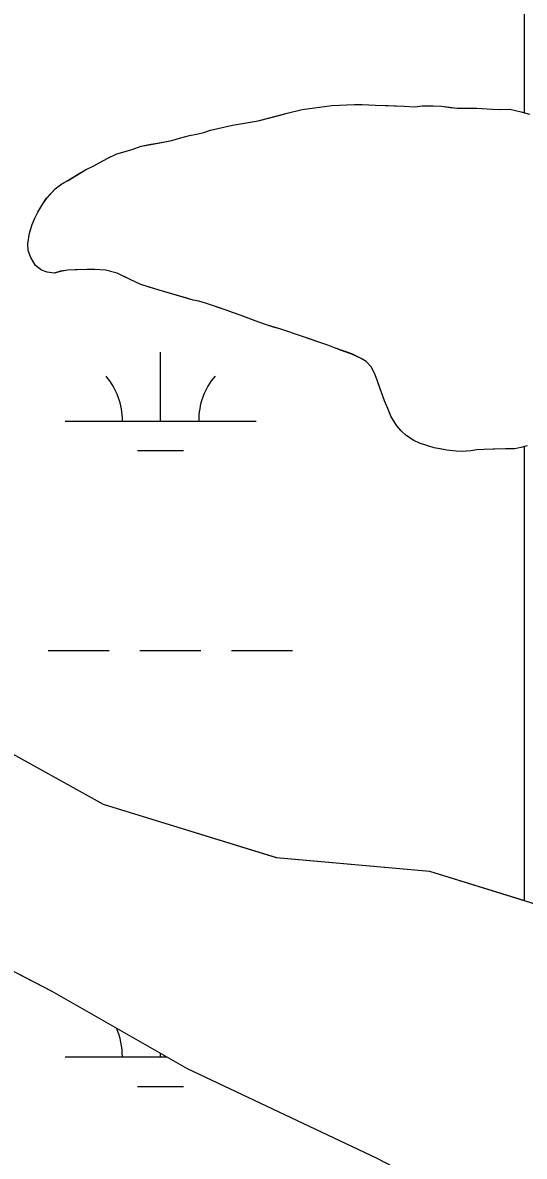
# Model space of a CAD drawing. Extents: x 3177185 to 3215018, y 812988 to 838321.
# Drawn here: x 3207212 to 3207475, y 831261 to 831854 of the extents above; entities that cross this region are included whole.
import ezdxf

# ---------------------------------------------------------------- set-up
doc = ezdxf.new("R2010")
doc.units = 0
for name, color, linetype in [('V-SITE-VEGE', 7, 'Continuous'), ('V-TOPO-SHOR', 7, 'Continuous'), ('V-WETL-SWMP', 7, 'Continuous')]:
    doc.layers.add(name, color=color, linetype=linetype)

msp = doc.modelspace()

# ---------------------------------------------------------------- linework, layer by layer
at = {"layer": 'V-SITE-VEGE'}
for p, q in [((3207358.43, 831808.45), (3207374.02, 831810.68)), ((3207374.02, 831810.68), (3207385.8, 831811.1)), ((3207385.8, 831811.1), (3207389.8, 831811.11)), ((3207389.8, 831811.11), (3207396.8, 831810.72)), ((3207396.8, 831810.72), (3207411.79, 831810.36)), ((3207411.79, 831810.36), (3207417.18, 831809.97)), ((3207417.18, 831809.97), (3207421.18, 831810.38)), ((3207421.18, 831810.38), (3207426.97, 831810.39)), ((3207426.97, 831810.39), (3207431.37, 831810.2)), ((3207431.37, 831810.2), (3207439.56, 831809.21)), ((3207335.47, 831802.61), (3207350.65, 831806.64)), ((3207350.65, 831806.64), (3207358.43, 831808.45)), ((3207439.56, 831809.21), (3207449.96, 831809.23)), ((3207449.96, 831809.23), (3207458.15, 831808.65)), ((3207458.15, 831808.65), (3207462.15, 831808.46)), ((3207462.15, 831808.46), (3207467.14, 831808.67)), ((3207467.14, 831808.67), (3207473.14, 831807.28)), ((3207473.14, 831807.28), (3207477.54, 831806.09)), ((3207310.5, 831797.76), (3207321.88, 831800.38)), ((3207321.88, 831800.38), (3207335.47, 831802.61)), ((3207274.15, 831789.3), (3207290.13, 831792.32)), ((3207290.13, 831792.32), (3207294.12, 831793.53)), ((3207294.12, 831793.53), (3207299.51, 831794.94)), ((3207299.51, 831794.94), (3207303.11, 831795.55)), ((3207303.11, 831795.55), (3207306.91, 831796.56)), ((3207306.91, 831796.56), (3207310.5, 831797.76)), ((3207261.37, 831785.27), (3207269.35, 831787.68)), ((3207269.35, 831787.68), (3207274.15, 831789.3)), ((3207249.39, 831779.05), (3207256.37, 831782.86)), ((3207256.37, 831782.86), (3207261.37, 831785.27)), ((3207235.82, 831771.43), (3207245, 831777.05)), ((3207245, 831777.05), (3207249.39, 831779.05)), ((3207229.03, 831767.02), (3207232.62, 831769.63)), ((3207232.62, 831769.63), (3207235.82, 831771.43)), ((3207224.65, 831762.22), (3207229.03, 831767.02)), ((3207220.06, 831754.81), (3207222.65, 831759.22)), ((3207222.65, 831759.22), (3207224.65, 831762.22)), ((3207217.08, 831748.41), (3207218.47, 831751.61)), ((3207218.47, 831751.61), (3207220.06, 831754.81)), ((3207215.69, 831743.82), (3207217.08, 831748.41)), ((3207214.7, 831738.22), (3207215.69, 831743.82)), ((3207214.91, 831734.82), (3207214.7, 831738.22)), ((3207216.31, 831731.03), (3207214.91, 831734.82)), ((3207218.72, 831726.83), (3207216.31, 831731.03)), ((3207221.93, 831724.44), (3207218.72, 831726.83)), ((3207224.93, 831723.45), (3207221.93, 831724.44)), ((3207228.52, 831722.86), (3207224.93, 831723.45)), ((3207231.92, 831723.86), (3207228.52, 831722.86)), ((3207235.71, 831724.47), (3207231.92, 831723.86)), ((3207245.7, 831724.89), (3207235.71, 831724.47)), ((3207249.7, 831724.9), (3207245.7, 831724.89)), ((3207255.5, 831724.51), (3207249.7, 831724.9)), ((3207261.49, 831722.93), (3207255.5, 831724.51)), ((3207268.29, 831719.54), (3207261.49, 831722.93)), ((3207273.9, 831716.96), (3207268.29, 831719.54)), ((3207283.49, 831713.98), (3207273.9, 831716.96)), ((3207301.29, 831708.82), (3207283.49, 831713.98)), ((3207304.29, 831708.22), (3207301.29, 831708.82)), ((3207307.89, 831707.23), (3207304.29, 831708.22)), ((3207319.08, 831703.46), (3207307.89, 831707.23)), ((3207321.88, 831702.27), (3207319.08, 831703.46)), ((3207326.48, 831700.68), (3207321.88, 831702.27)), ((3207335.68, 831697.3), (3207326.48, 831700.68)), ((3207340.28, 831695.71), (3207335.68, 831697.3)), ((3207346.68, 831693.72), (3207340.28, 831695.71)), ((3207358.68, 831689.75), (3207346.68, 831693.72)), ((3207367.08, 831686.77), (3207358.68, 831689.75)), ((3207371.88, 831685.18), (3207367.08, 831686.77)), ((3207375.27, 831683.79), (3207371.88, 831685.18)), ((3207384.47, 831680.61), (3207375.27, 831683.79)), ((3207389.27, 831678.22), (3207384.47, 831680.61)), ((3207391.87, 831676.63), (3207389.27, 831678.22)), ((3207394.68, 831673.64), (3207391.87, 831676.63)), ((3207396.69, 831669.65), (3207394.68, 831673.64)), ((3207397.89, 831666.45), (3207396.69, 831669.65)), ((3207401.51, 831656.07), (3207397.89, 831666.45)), ((3207403.31, 831652.08), (3207401.51, 831656.07)), ((3207404.92, 831648.08), (3207403.31, 831652.08)), ((3207407.93, 831643.09), (3207404.92, 831648.08)), ((3207410.33, 831640.5), (3207407.93, 831643.09)), ((3207412.94, 831637.91), (3207410.33, 831640.5)), ((3207416.94, 831635.32), (3207412.94, 831637.91)), ((3207419.94, 831633.93), (3207416.94, 831635.32)), ((3207427.54, 831631.55), (3207419.94, 831633.93)), ((3207476.29, 831632.64), (3207472.9, 831631.64)), ((3207434.13, 831630.36), (3207427.54, 831631.55)), ((3207439.13, 831629.77), (3207434.13, 831630.36)), ((3207442.13, 831629.57), (3207439.13, 831629.77)), ((3207446.72, 831629.98), (3207442.13, 831629.57)), ((3207449.92, 831630.39), (3207446.72, 831629.98)), ((3207453.52, 831630.59), (3207449.92, 831630.39)), ((3207464.91, 831631.02), (3207453.52, 831630.59)), ((3207469.7, 831631.03), (3207464.91, 831631.02)), ((3207472.9, 831631.64), (3207469.7, 831631.03)), ((3207179.18, 831486.57), (3207254.24, 831445.07)), ((3207254.24, 831445.07), (3207344.9, 831417.14)), ((3207344.9, 831417.14), (3207425.1, 831410.01)), ((3207425.1, 831410.01), (3207541.8, 831373.8))]:
    msp.add_line(p, q, dxfattribs=at)
msp.add_lwpolyline([(3207130.3, 831116), (3207132.12, 831115.72), (3207259.2, 831098.27), (3207349.8, 831098.46), (3207434.16, 831091.34), (3207502.91, 831081.07), (3207561.19, 831099.93), (3207533.97, 831171.73), (3207487.02, 831213.29), (3207397.37, 831259.96), (3207298.35, 831306.62), (3207227.45, 831347.09), (3207130.3, 831397.4)], close=True, dxfattribs=at)
at = {"layer": 'V-TOPO-SHOR'}
for points in [[(3207283.49, 831713.98), (3207278.29, 831715.57), (3207273.9, 831716.96), (3207268.29, 831719.54), (3207264.29, 831721.53), (3207261.49, 831722.93), (3207255.5, 831724.51), (3207249.7, 831724.9), (3207245.7, 831724.89), (3207239.51, 831724.68), (3207235.71, 831724.47), (3207231.92, 831723.86), (3207228.52, 831722.86), (3207224.92, 831723.45), (3207221.93, 831724.44), (3207218.72, 831726.83), (3207216.31, 831731.03), (3207214.91, 831734.82), (3207214.7, 831738.22), (3207215.69, 831743.82), (3207217.08, 831748.41), (3207218.47, 831751.61), (3207220.06, 831754.81), (3207222.65, 831759.22), (3207224.65, 831762.22), (3207229.03, 831767.02), (3207232.62, 831769.63), (3207235.82, 831771.43), (3207241.6, 831775.04), (3207245, 831777.05), (3207249.39, 831779.05), (3207256.37, 831782.86), (3207261.37, 831785.27), (3207269.35, 831787.69), (3207274.15, 831789.3), (3207279.14, 831790.3), (3207283.93, 831791.11), (3207290.13, 831792.32), (3207294.12, 831793.53), (3207299.51, 831794.94), (3207303.11, 831795.55), (3207306.91, 831796.56), (3207310.5, 831797.76), (3207321.88, 831800.38), (3207328.27, 831801.39), (3207335.47, 831802.61), (3207346.85, 831805.63), (3207350.65, 831806.64), (3207358.43, 831808.45), (3207374.02, 831810.68), (3207385.81, 831811.1), (3207389.8, 831811.11), (3207396.8, 831810.72), (3207403.39, 831810.54), (3207411.79, 831810.36), (3207417.18, 831809.97), (3207421.18, 831810.38), (3207426.97, 831810.39), (3207431.37, 831810.2), (3207435.96, 831809.61), (3207439.56, 831809.21), (3207445.76, 831809.23), (3207449.96, 831809.23), (3207458.15, 831808.65), (3207462.15, 831808.46), (3207467.14, 831808.67), (3207473.14, 831807.28), (3207477.54, 831806.09)], [(3207476.29, 831632.64), (3207472.9, 831631.64), (3207469.7, 831631.03), (3207464.91, 831631.02), (3207458.51, 831630.81), (3207453.52, 831630.59), (3207449.92, 831630.39), (3207446.72, 831629.98), (3207442.13, 831629.57), (3207439.13, 831629.77), (3207434.13, 831630.36), (3207430.73, 831630.95), (3207427.54, 831631.54), (3207423.14, 831632.93), (3207419.94, 831633.93), (3207416.94, 831635.32), (3207412.94, 831637.91), (3207410.33, 831640.5), (3207407.93, 831643.09), (3207404.92, 831648.08), (3207403.31, 831652.08), (3207401.51, 831656.07), (3207399.3, 831662.46), (3207397.89, 831666.45), (3207396.69, 831669.65), (3207394.68, 831673.64), (3207391.87, 831676.63), (3207389.27, 831678.22), (3207384.47, 831680.61), (3207380.48, 831682), (3207375.27, 831683.79), (3207371.88, 831685.18), (3207367.08, 831686.77), (3207363.28, 831688.16), (3207358.68, 831689.75), (3207354.48, 831691.14), (3207351.48, 831692.14), (3207346.68, 831693.72), (3207343.48, 831694.72), (3207340.28, 831695.71), (3207335.68, 831697.3), (3207332.48, 831698.49), (3207326.48, 831700.68), (3207321.88, 831702.27), (3207319.08, 831703.46), (3207315.08, 831704.85), (3207312.08, 831705.84), (3207307.89, 831707.23), (3207304.29, 831708.22), (3207301.29, 831708.82), (3207298.09, 831709.81), (3207283.49, 831713.98)]]:
    msp.add_lwpolyline(points, dxfattribs=at)
at = {"layer": 'V-WETL-SWMP'}
for p, q in [((3207474.75, 831806.85), (3207474.77, 836525.39)), ((3207358.43, 831808.45), (3207374.01, 831810.68)), ((3207374.01, 831810.68), (3207385.8, 831811.11)), ((3207385.8, 831811.11), (3207389.8, 831811.12)), ((3207389.8, 831811.12), (3207396.79, 831810.73)), ((3207396.79, 831810.73), (3207403.39, 831810.54)), ((3207403.39, 831810.54), (3207411.78, 831810.36)), ((3207411.78, 831810.36), (3207417.18, 831809.97)), ((3207417.18, 831809.97), (3207421.17, 831810.38)), ((3207421.17, 831810.38), (3207426.97, 831810.39)), ((3207426.97, 831810.39), (3207431.36, 831810.2)), ((3207431.36, 831810.2), (3207435.96, 831809.61)), ((3207335.46, 831802.61), (3207350.64, 831806.64)), ((3207350.64, 831806.64), (3207358.43, 831808.45)), ((3207435.96, 831809.61), (3207439.56, 831809.22)), ((3207439.56, 831809.22), (3207449.95, 831809.24)), ((3207449.95, 831809.24), (3207458.14, 831808.66)), ((3207458.14, 831808.66), (3207462.14, 831808.47)), ((3207462.14, 831808.47), (3207467.14, 831808.68)), ((3207467.14, 831808.68), (3207473.13, 831807.29)), ((3207473.13, 831807.29), (3207474.75, 831806.85)), ((3207474.75, 831807.41), (3207474.75, 831807.41)), ((3207310.49, 831797.77), (3207321.88, 831800.39)), ((3207321.88, 831800.39), (3207328.27, 831801.4)), ((3207328.27, 831801.4), (3207335.46, 831802.61)), ((3207283.93, 831791.12), (3207290.12, 831792.33)), ((3207290.12, 831792.33), (3207294.12, 831793.54)), ((3207294.12, 831793.54), (3207299.51, 831794.95)), ((3207299.51, 831794.95), (3207303.1, 831795.55)), ((3207303.1, 831795.55), (3207306.9, 831796.56)), ((3207306.9, 831796.56), (3207310.49, 831797.77)), ((3207261.36, 831785.28), (3207269.35, 831787.69)), ((3207269.35, 831787.69), (3207274.14, 831789.3)), ((3207274.14, 831789.3), (3207279.13, 831790.31)), ((3207279.13, 831790.31), (3207283.93, 831791.12)), ((3207249.38, 831779.06), (3207256.37, 831782.87)), ((3207256.37, 831782.87), (3207261.36, 831785.28)), ((3207235.81, 831771.43), (3207241.6, 831775.04)), ((3207241.6, 831775.04), (3207244.99, 831777.05)), ((3207244.99, 831777.05), (3207249.38, 831779.06)), ((3207229.03, 831767.02), (3207232.62, 831769.63)), ((3207232.62, 831769.63), (3207235.81, 831771.43)), ((3207224.64, 831762.22), (3207229.03, 831767.02)), ((3207220.06, 831754.82), (3207222.65, 831759.22)), ((3207222.65, 831759.22), (3207224.64, 831762.22)), ((3207217.07, 831748.42), (3207218.47, 831751.62)), ((3207218.47, 831751.62), (3207220.06, 831754.82)), ((3207215.68, 831743.82), (3207217.07, 831748.42)), ((3207214.7, 831738.22), (3207215.68, 831743.82)), ((3207214.9, 831734.82), (3207214.7, 831738.22)), ((3207216.31, 831731.03), (3207214.9, 831734.82)), ((3207218.72, 831726.84), (3207216.31, 831731.03)), ((3207221.92, 831724.45), (3207218.72, 831726.84)), ((3207224.92, 831723.45), (3207221.92, 831724.45)), ((3207228.52, 831722.86), (3207224.92, 831723.45)), ((3207231.91, 831723.87), (3207228.52, 831722.86)), ((3207235.71, 831724.48), (3207231.91, 831723.87)), ((3207239.5, 831724.68), (3207235.71, 831724.48)), ((3207245.7, 831724.9), (3207239.5, 831724.68)), ((3207249.69, 831724.9), (3207245.7, 831724.9)), ((3207255.49, 831724.52), (3207249.69, 831724.9)), ((3207261.49, 831722.93), (3207255.49, 831724.52)), ((3207268.29, 831719.55), (3207261.49, 831722.93)), ((3207273.89, 831716.96), (3207268.29, 831719.55)), ((3207278.29, 831715.57), (3207273.89, 831716.96)), ((3207283.49, 831713.98), (3207278.29, 831715.57)), ((3207298.08, 831709.82), (3207283.49, 831713.98)), ((3207301.28, 831708.82), (3207298.08, 831709.82)), ((3207304.28, 831708.23), (3207301.28, 831708.82)), ((3207307.88, 831707.24), (3207304.28, 831708.23)), ((3207315.08, 831704.85), (3207307.88, 831707.24)), ((3207319.08, 831703.46), (3207315.08, 831704.85)), ((3207321.88, 831702.27), (3207319.08, 831703.46)), ((3207326.48, 831700.68), (3207321.88, 831702.27)), ((3207332.48, 831698.5), (3207326.48, 831700.68)), ((3207335.68, 831697.3), (3207332.48, 831698.5)), ((3207340.28, 831695.71), (3207335.68, 831697.3)), ((3207346.67, 831693.73), (3207340.28, 831695.71)), ((3207358.67, 831689.76), (3207346.67, 831693.73)), ((3207363.27, 831688.17), (3207358.67, 831689.76)), ((3207367.07, 831686.78), (3207363.27, 831688.17)), ((3207371.87, 831685.19), (3207367.07, 831686.78)), ((3207375.27, 831683.8), (3207371.87, 831685.19)), ((3207284.28, 831645.55), (3207284.28, 831681.55)), ((3207380.47, 831682.01), (3207375.27, 831683.8)), ((3207384.47, 831680.62), (3207380.47, 831682.01)), ((3207389.27, 831678.23), (3207384.47, 831680.62)), ((3207391.87, 831676.64), (3207389.27, 831678.23)), ((3207394.67, 831673.64), (3207391.87, 831676.64)), ((3207396.68, 831669.65), (3207394.67, 831673.64)), ((3207397.89, 831666.46), (3207396.68, 831669.65)), ((3207399.29, 831662.46), (3207397.89, 831666.46)), ((3207401.5, 831656.07), (3207399.29, 831662.46)), ((3207403.31, 831652.08), (3207401.5, 831656.07)), ((3207404.92, 831648.09), (3207403.31, 831652.08)), ((3207234.28, 831645.55), (3207334.28, 831645.55)), ((3207407.92, 831643.1), (3207404.92, 831648.09)), ((3207410.33, 831640.5), (3207407.92, 831643.1)), ((3207412.93, 831637.91), (3207410.33, 831640.5)), ((3207416.93, 831635.32), (3207412.93, 831637.91)), ((3207419.93, 831633.93), (3207416.93, 831635.32)), ((3207423.13, 831632.94), (3207419.93, 831633.93)), ((3207427.53, 831631.55), (3207423.13, 831632.94)), ((3207474.75, 831632.19), (3207472.89, 831631.64)), ((3207474.75, 831394.61), (3207474.75, 831632.19)), ((3207272.28, 831630.12), (3207296.28, 831630.12)), ((3207430.73, 831630.95), (3207427.53, 831631.55)), ((3207434.13, 831630.36), (3207430.73, 831630.95)), ((3207439.12, 831629.77), (3207434.13, 831630.36)), ((3207442.12, 831629.58), (3207439.12, 831629.77)), ((3207446.72, 831629.99), (3207442.12, 831629.58)), ((3207449.91, 831630.39), (3207446.72, 831629.99)), ((3207453.51, 831630.6), (3207449.91, 831630.39)), ((3207458.51, 831630.81), (3207453.51, 831630.6)), ((3207464.9, 831631.02), (3207458.51, 831630.81)), ((3207469.7, 831631.03), (3207464.9, 831631.02)), ((3207472.89, 831631.64), (3207469.7, 831631.03)), ((3207225.43, 831525.48), (3207257.43, 831525.48)), ((3207273.43, 831525.48), (3207305.43, 831525.48)), ((3207321.43, 831525.48), (3207353.43, 831525.48)), ((3207179.17, 831486.58), (3207254.23, 831445.08)), ((3207474.75, 831474.74), (3207474.75, 831474.74)), ((3207254.23, 831445.08), (3207344.89, 831417.14)), ((3207344.89, 831417.14), (3207425.09, 831410.02)), ((3207425.09, 831410.02), (3207474.75, 831394.61)), ((3207227.46, 831347.09), (3207125.3, 831399.99)), ((3207298.36, 831306.62), (3207227.46, 831347.09)), ((3207234.28, 831312.87), (3207287.4, 831312.87)), ((3207284.28, 831312.87), (3207284.28, 831314.65)), ((3207397.38, 831259.96), (3207298.36, 831306.62)), ((3207272.28, 831297.44), (3207296.28, 831297.44))]:
    msp.add_line(p, q, dxfattribs=at)
for centre, start, end in [((3207229.03, 831646.02), 359.22818, 40.77184), ((3207339.52, 831646.02), 139.22818, 180.77184), ((3207229.03, 831313.35), 359.22818, 24.29764)]:
    msp.add_arc(centre, 35.25, start, end, dxfattribs=at)

doc.saveas('drawing.dxf')
